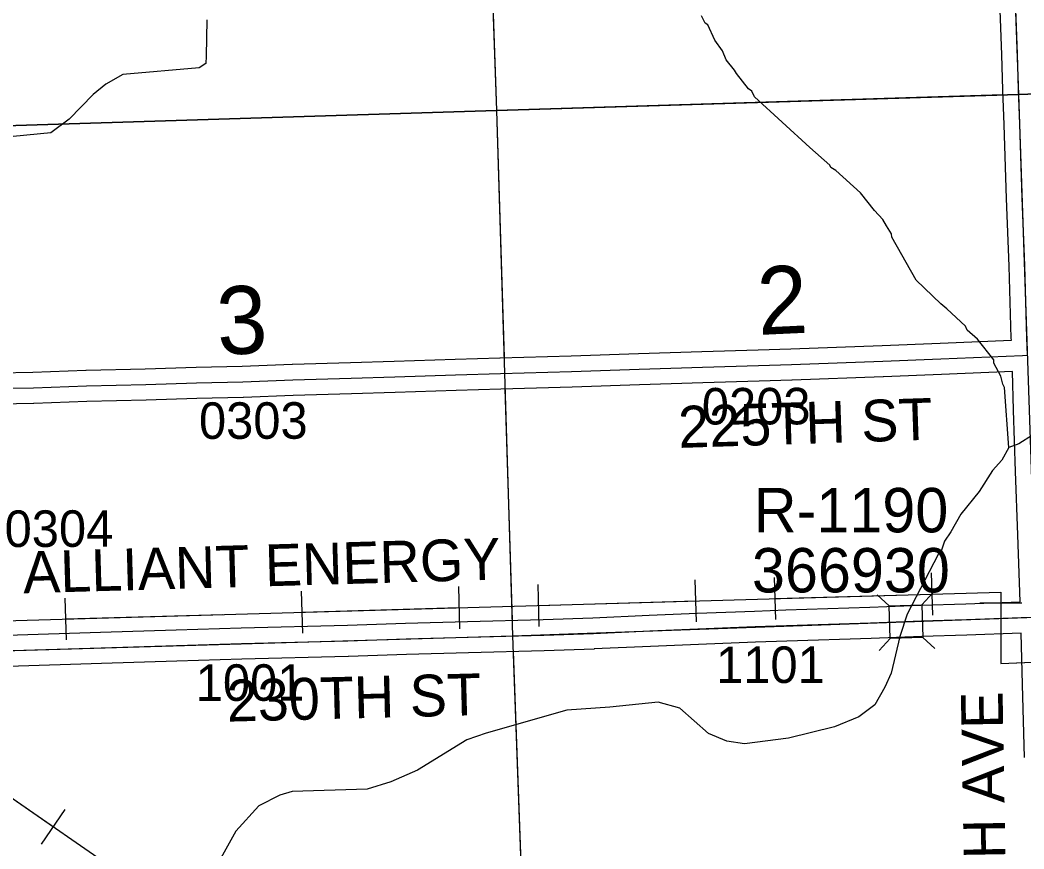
# Model space of a CAD drawing. Extents: x 128.7 to 185.5, y -21.4 to 12.6.
# Drawn here: x 143.263 to 145.187, y -8.839 to -7.251 of the extents above; entities that cross this region are included whole.
import ezdxf

# ---------------------------------------------------------------- set-up
doc = ezdxf.new("R2010")
doc.units = 0
for name, color, linetype in [('tdCoHydroRiver', 7, 'Continuous'), ('tdCoPipe', 7, 'Continuous'), ('tdCoPipeTxt', 7, 'Continuous'), ('tdCoSecRdNmbr', 7, 'Continuous'), ('tdCoSecRdTxt', 7, 'Continuous'), ('tdCoSecRteBand', 7, 'Continuous'), ('tdCoSecRteCL', 7, 'Continuous'), ('tdCoSectLine', 7, 'Continuous'), ('tdCoSectLinePart', 7, 'Continuous'), ('tdCoSectNmbr', 7, 'Continuous'), ('tdCoStrucSec', 7, 'Continuous'), ('tdCoStrucSecCoName', 7, 'Continuous'), ('tdCoStrucSecFHWANum', 7, 'Continuous'), ('tdCoSurfGravel', 7, 'Continuous'), ('tdCoTwpBndry', 7, 'Continuous'), ('tdCoTwpBndryShd', 7, 'Continuous')]:
    doc.layers.add(name, color=color, linetype=linetype)

msp = doc.modelspace()

# ---------------------------------------------------------------- linework, layer by layer
at = {"layer": 'tdCoHydroRiver'}
for points in [[(143.6212, -7.2509), (143.6203, -7.3204), (143.6192, -7.3346), (143.6069, -7.3429), (143.4605, -7.3556), (143.428, -7.374), (143.4034, -7.3938), (143.3576, -7.441), (143.3221, -7.4675), (143.223, -7.477)], [(145.1584, -8.0702), (145.1499, -7.9553), (145.1465, -7.949), (145.1428, -7.9334), (145.1294, -7.9086), (145.1292, -7.9023), (145.0979, -7.8623), (145.0784, -7.8455), (145.075, -7.8378), (145.0392, -7.8042), (145.0278, -7.7951), (144.9806, -7.7493), (144.9337, -7.6672), (144.9335, -7.6609), (144.9235, -7.6454), (144.9168, -7.633), (144.9005, -7.6162), (144.8741, -7.5824), (144.8269, -7.5397), (144.8173, -7.5337), (144.8155, -7.529), (144.7766, -7.4956), (144.6708, -7.3981), (144.6657, -7.3872), (144.6592, -7.3827), (144.6362, -7.3534), (144.6328, -7.3472), (144.6164, -7.3272), (144.6095, -7.3101), (144.5947, -7.2901), (144.5811, -7.2605), (144.5762, -7.2575), (144.5695, -7.2435)], [(145.2034, -8.0466), (145.1771, -8.0633), (145.1584, -8.0702), (145.145, -8.0943), (145.1267, -8.1138), (145.1011, -8.1541), (145.0663, -8.1979), (145.0469, -8.2317), (145.0348, -8.2494), (145.0276, -8.2702), (145.023, -8.275), (144.9636, -8.389), (144.9493, -8.4321), (144.9326, -8.5021), (144.9209, -8.5293), (144.9015, -8.5631), (144.8707, -8.5862), (144.8239, -8.6051), (144.7363, -8.6269), (144.6514, -8.6376), (144.6181, -8.6324), (144.5829, -8.6177), (144.5276, -8.569), (144.4862, -8.5578), (144.3934, -8.5671), (144.3115, -8.573), (144.1568, -8.6175), (144.1193, -8.6298), (144.0249, -8.6881), (143.9736, -8.7103), (143.9283, -8.7244), (143.7848, -8.7291), (143.7613, -8.7362), (143.721, -8.7564), (143.6768, -8.8052), (143.6321, -8.8856)]]:
    msp.add_lwpolyline(points, dxfattribs=at)
at = {"layer": 'tdCoPipe'}
for p, q in [((145.0125, -8.391), (145.0102, -8.3104)), ((144.5594, -8.404), (144.5571, -8.3234)), ((144.7114, -8.3996), (144.7091, -8.3192)), ((143.8053, -8.4257), (143.8029, -8.3453)), ((144.1063, -8.4171), (144.104, -8.3365)), ((144.2584, -8.4127), (144.256, -8.3322)), ((143.3522, -8.4387), (143.3498, -8.3583)), ((145.1027, -8.3674), (145.1832, -8.3673)), ((143.3043, -8.8299), (143.3501, -8.7636))]:
    msp.add_line(p, q, dxfattribs=at)
for points in [[(141.1601, -9.4052), (141.1224, -8.4625), (145.143, -8.3469), (145.1432, -8.4836), (145.1432, -8.4836), (147.1541, -8.3987), (147.1541, -8.3987), (147.1261, -7.4066), (149.2539, -7.3111), (149.2196, -6.4561), (150.4341, -6.4227), (150.6653, -6.4146), (150.7655, -6.4047), (150.7905, -6.3931), (150.9328, -6.2039), (151.0021, -6.1768), (151.0811, -6.1651), (151.2121, -6.1436), (151.4086, -6.1336), (151.5974, -6.1255), (151.7034, -6.1214)], [(141.7836, -7.0033), (142.3273, -7.8596), (142.3925, -8.1335), (142.8785, -8.3933), (143.1849, -8.6984), (143.96, -9.2344), (144.0145, -9.2874), (144.0511, -9.4993), (144.1965, -9.5563), (144.4517, -9.5354), (144.51, -9.7346), (144.8087, -9.8976), (145.2095, -10.0919), (145.4764, -10.2643), (147.4123, -10.9894), (147.8261, -11.2583), (148.2617, -11.2593), (148.6573, -11.4241), (149.6319, -11.4948), (151.5237, -11.7631), (152.8427, -11.7734), (156.2861, -11.7117)], [(144.2572, -8.3724), (144.5582, -8.3637)], [(144.7103, -8.3594), (145.0113, -8.3507)], [(145.143, -8.3674), (145.1432, -8.4836), (145.3279, -8.4758)], [(143.8041, -8.3854), (144.1051, -8.3768)], [(143.351, -8.3984), (143.6521, -8.3898)], [(143.0941, -8.608), (143.1849, -8.6984), (143.3272, -8.7968)]]:
    msp.add_lwpolyline(points, dxfattribs=at)
at = {"layer": 'tdCoSecRteBand'}
for points in [[(143.2213, -7.927), (143.2879, -7.9256), (143.3896, -7.9219), (143.3897, -7.9219), (143.3899, -7.9219), (143.5033, -7.9192), (143.6006, -7.9163), (143.6007, -7.9163), (143.6008, -7.9162), (143.6891, -7.9143), (143.7847, -7.9103), (143.7849, -7.9103), (143.7852, -7.9103), (143.8968, -7.9074), (143.9805, -7.9047), (143.9806, -7.9047), (143.9806, -7.9047), (144.0969, -7.901), (144.183, -7.898), (144.1831, -7.898), (144.1832, -7.898), (144.3195, -7.8943), (144.4486, -7.8901), (144.4486, -7.8901), (144.4487, -7.8901), (144.57, -7.8864), (144.57, -7.8864), (144.57, -7.8864), (144.6777, -7.8832), (144.7405, -7.881), (144.9155, -7.8746), (145.0269, -7.8701), (145.1631, -7.8646), (145.163, -7.8608), (145.1586, -7.7226), (145.1539, -7.5929), (145.1539, -7.5929), (145.1539, -7.5928), (145.1492, -7.452), (145.1492, -7.452), (145.1492, -7.452), (145.147, -7.3849), (145.1448, -7.3179), (145.1396, -7.1799)], [(143.2385, -8.4292), (143.4177, -8.4236), (143.4177, -8.4236), (143.4177, -8.4236), (143.5622, -8.4194), (143.6868, -8.4157), (143.6868, -8.4157), (143.6869, -8.4157), (143.8907, -8.4105), (144.0021, -8.4068), (144.0021, -8.4068), (144.0021, -8.4068), (144.121, -8.4031), (144.121, -8.4031), (144.1211, -8.4031), (144.266, -8.3992), (144.3612, -8.396), (144.4688, -8.3913), (144.4688, -8.3913), (144.4688, -8.3913), (144.5608, -8.3874), (144.5609, -8.3874), (144.561, -8.3874), (144.6707, -8.3832), (144.6708, -8.3832), (144.6709, -8.3832), (144.731, -8.3812), (144.892, -8.3758), (144.9897, -8.3723), (144.9897, -8.3723), (144.9898, -8.3723), (145.0758, -8.3696), (145.18, -8.3659), (145.1754, -8.237), (145.1709, -8.116), (145.1709, -8.1159), (145.1709, -8.1158), (145.1672, -7.9984), (145.1672, -7.9984), (145.1672, -7.9984), (145.165, -7.9245), (145.0293, -7.9301), (145.0293, -7.9301), (145.0293, -7.9301), (144.9178, -7.9345), (144.9178, -7.9345), (144.9177, -7.9345), (144.7427, -7.941), (144.7426, -7.941), (144.7426, -7.941), (144.6797, -7.9432), (144.6797, -7.9432), (144.6796, -7.9432), (144.5718, -7.9464), (144.4505, -7.9501), (144.3213, -7.9543), (144.3212, -7.9543), (144.3212, -7.9543), (144.1849, -7.958), (144.0989, -7.9609), (144.0989, -7.9609), (144.0989, -7.9609), (143.9825, -7.9646), (143.8986, -7.9673), (143.8986, -7.9673), (143.8985, -7.9674), (143.787, -7.9703), (143.6913, -7.9742), (143.691, -7.9743), (143.6907, -7.9743), (143.6023, -7.9762), (143.505, -7.9792), (143.5049, -7.9792), (143.5048, -7.9792), (143.3916, -7.9819), (143.2899, -7.9856), (143.2897, -7.9856), (143.2894, -7.9856), (143.2231, -7.987)], [(145.1884, -8.6639), (145.1845, -8.5241), (145.1845, -8.5241), (145.1845, -8.5241), (145.1818, -8.4259), (145.0778, -8.4296), (145.0778, -8.4296), (145.0777, -8.4296), (144.9917, -8.4323), (144.8941, -8.4357), (144.8941, -8.4357), (144.8941, -8.4357), (144.733, -8.4412), (144.733, -8.4412), (144.733, -8.4412), (144.6729, -8.4431), (144.5633, -8.4473), (144.4714, -8.4513), (144.3637, -8.4559), (144.3635, -8.456), (144.3634, -8.456), (144.2679, -8.4592), (144.2678, -8.4592), (144.2677, -8.4592), (144.1228, -8.4631), (144.004, -8.4668), (143.8926, -8.4705), (143.8925, -8.4705), (143.8924, -8.4705), (143.6885, -8.4757), (143.564, -8.4794), (143.564, -8.4794), (143.564, -8.4794), (143.4195, -8.4836), (143.2404, -8.4892)]]:
    msp.add_lwpolyline(points, dxfattribs=at)
at = {"layer": 'tdCoSecRteCL'}
for points in [[(145.194, -7.8932), (145.193, -7.8599), (145.1886, -7.7215), (145.1839, -7.5918), (145.1792, -7.451), (145.177, -7.3839), (145.1748, -7.3168), (145.1696, -7.1787), (145.1642, -7.0271), (145.1587, -6.8909)], [(143.1922, -7.9578), (143.2057, -7.9573), (143.2888, -7.9556), (143.3906, -7.9519), (143.5041, -7.9492), (143.6015, -7.9462), (143.69, -7.9443), (143.786, -7.9403), (143.8977, -7.9374), (143.9815, -7.9346), (144.0979, -7.931), (144.184, -7.928), (144.3204, -7.9243), (144.4496, -7.9201), (144.5709, -7.9164), (144.6787, -7.9132), (144.7416, -7.911), (144.9167, -7.9046), (145.0281, -7.9001), (145.1845, -7.8937), (145.194, -7.8932)], [(143.2095, -8.4601), (143.2285, -8.4595), (143.4186, -8.4536), (143.5631, -8.4494), (143.6876, -8.4457), (143.8916, -8.4405), (144.0031, -8.4368), (144.1219, -8.4331), (144.2669, -8.4292), (144.3624, -8.426), (144.4701, -8.4213), (144.5621, -8.4173), (144.6719, -8.4131), (144.732, -8.4112), (144.8931, -8.4058), (144.9907, -8.4023), (145.0768, -8.3996), (145.1816, -8.3959), (145.211, -8.3948)]]:
    msp.add_lwpolyline(points, dxfattribs=at)
at = {"layer": 'tdCoSectLine'}
for points in [[(145.1404, -6.3946), (145.1769, -7.3938)], [(144.1419, -6.4271), (144.1761, -7.4248)], [(145.1769, -7.3938), (146.1796, -7.3579)], [(144.1761, -7.4248), (145.1769, -7.3938)], [(145.1769, -7.3938), (145.2106, -8.3948)], [(143.1728, -7.4558), (144.1761, -7.4248)], [(144.1761, -7.4248), (144.2073, -8.4308)], [(144.2073, -8.4308), (145.2106, -8.3948)], [(143.2091, -8.4601), (144.2073, -8.4308)], [(144.2073, -8.4308), (144.2435, -9.43)]]:
    msp.add_lwpolyline(points, dxfattribs=at)
at = {"layer": 'tdCoSectLinePart'}
for points in [[(144.165, -7.1018), (144.1761, -7.4248)], [(144.1761, -7.4248), (145.147, -7.3947)], [(143.1728, -7.4558), (144.1761, -7.4248)], [(144.1761, -7.4248), (144.1908, -7.8979)], [(144.1926, -7.9579), (144.2064, -8.4009)], [(144.2084, -8.4609), (144.2435, -9.43)]]:
    msp.add_lwpolyline(points, dxfattribs=at)
at = {"layer": 'tdCoStrucSec'}
for p, q in [((144.9915, -8.3713), (145.0128, -8.3485)), ((144.9289, -8.3735), (144.906, -8.3521)), ((144.931, -8.436), (144.9097, -8.4589)), ((144.9936, -8.4339), (145.0165, -8.4553))]:
    msp.add_line(p, q, dxfattribs=at)
msp.add_lwpolyline([(144.9289, -8.3735), (144.9915, -8.3713), (144.9936, -8.4339), (144.931, -8.436)], close=True, dxfattribs=at)
at = {"layer": 'tdCoSurfGravel'}
for points in [[(145.177, -7.3839), (145.1748, -7.3168), (145.1696, -7.1787), (145.1642, -7.0271), (145.1587, -6.8909), (145.1582, -6.8794), (145.1582, -6.8789), (145.1533, -6.7292), (145.1476, -6.5859), (145.1417, -6.432), (145.1408, -6.3946), (145.1385, -6.3085), (145.1353, -6.1832), (145.1314, -6.0436), (145.1274, -5.9114), (145.1235, -5.795), (145.1185, -5.6407), (145.1141, -5.4989), (145.1102, -5.3635)], [(145.1886, -7.7215), (145.1839, -7.5918), (145.1792, -7.451), (145.177, -7.3839)], [(143.2057, -7.9573), (143.2888, -7.9556), (143.3906, -7.9519), (143.5041, -7.9492), (143.6015, -7.9462), (143.69, -7.9443), (143.786, -7.9403), (143.8977, -7.9374), (143.9815, -7.9346), (144.0979, -7.931), (144.184, -7.928), (144.3204, -7.9243), (144.4496, -7.9201), (144.5709, -7.9164), (144.6787, -7.9132), (144.7416, -7.911), (144.9167, -7.9046), (145.0281, -7.9001), (145.1845, -7.8937), (145.194, -7.8932)], [(143.2095, -8.4601), (143.2285, -8.4595), (143.4186, -8.4536), (143.5631, -8.4494), (143.6876, -8.4457), (143.8916, -8.4405), (144.0031, -8.4368), (144.1219, -8.4331), (144.2669, -8.4292), (144.3624, -8.426), (144.4701, -8.4213), (144.5621, -8.4173), (144.6719, -8.4131), (144.732, -8.4112), (144.8931, -8.4058), (144.9907, -8.4023), (145.0768, -8.3996), (145.1816, -8.3959), (145.211, -8.3948)]]:
    msp.add_lwpolyline(points, dxfattribs=at)
at = {"layer": 'tdCoTwpBndry'}
msp.add_lwpolyline([(145.147, -7.3947), (144.1761, -7.4248), (143.1728, -7.4558), (142.7009, -7.4708)], dxfattribs=at)
at = {"layer": 'tdCoTwpBndryShd'}
msp.add_lwpolyline([(150.395, -13.7476), (150.378, -13.2238), (150.3466, -12.2212), (150.3134, -11.2212), (150.2794, -10.2174), (150.245, -9.219), (150.2118, -8.2199), (150.1854, -7.2186), (149.1912, -7.251), (148.1861, -7.2877), (147.1862, -7.3236), (146.1796, -7.3579), (145.1769, -7.3938), (144.1761, -7.4248), (143.1728, -7.4558), (142.1753, -7.4874), (141.1678, -7.5201), (140.1762, -7.5484), (139.1499, -7.567), (138.1783, -7.5984), (137.1762, -7.6276), (136.1739, -7.6508), (135.1725, -7.6763), (134.1612, -7.6994)], dxfattribs=at)

# ---------------------------------------------------------------- texts
at = {"layer": 'tdCoPipeTxt'}
msp.add_text('ALLIANT ENERGY', height=0.08, rotation=1.6468, dxfattribs=at).set_placement((143.27, -8.3493))
at = {"layer": 'tdCoSecRdNmbr'}
for s, rotation, p in [('0203', 0.1097, (144.57, -8.0261)), ('0303', 0.109, (143.6063, -8.0536)), ('0304', 0.1087, (143.2338, -8.2606)), ('1101', 0.1097, (144.5973, -8.5213)), ('1001', 0.1089, (143.6001, -8.5555))]:
    msp.add_text(s, height=0.07, rotation=rotation, dxfattribs=at).set_placement(p)
at = {"layer": 'tdCoSecRdTxt'}
for s, rotation, p in [('225TH ST', 1.8754, (144.5258, -8.0709)), ('230TH ST', 1.4959, (143.6604, -8.5952)), ('210TH AVE', 91, (145.1561, -9.1015))]:
    msp.add_text(s, height=0.08, rotation=rotation, dxfattribs=at).set_placement(p)
at = {"layer": 'tdCoSectNmbr'}
for s, rotation, p in [('2', 2.6621, (144.6787, -7.8545)), ('3', 2.6613, (143.6429, -7.8929))]:
    msp.add_text(s, height=0.13, rotation=rotation, dxfattribs=at).set_placement(p)
at = {"layer": 'tdCoStrucSecCoName'}
msp.add_text('R-1190', height=0.085, dxfattribs=at).set_placement((144.6694, -8.2325))
at = {"layer": 'tdCoStrucSecFHWANum'}
msp.add_text('366930', height=0.085, dxfattribs=at).set_placement((144.6659, -8.3476))

doc.saveas('drawing.dxf')
